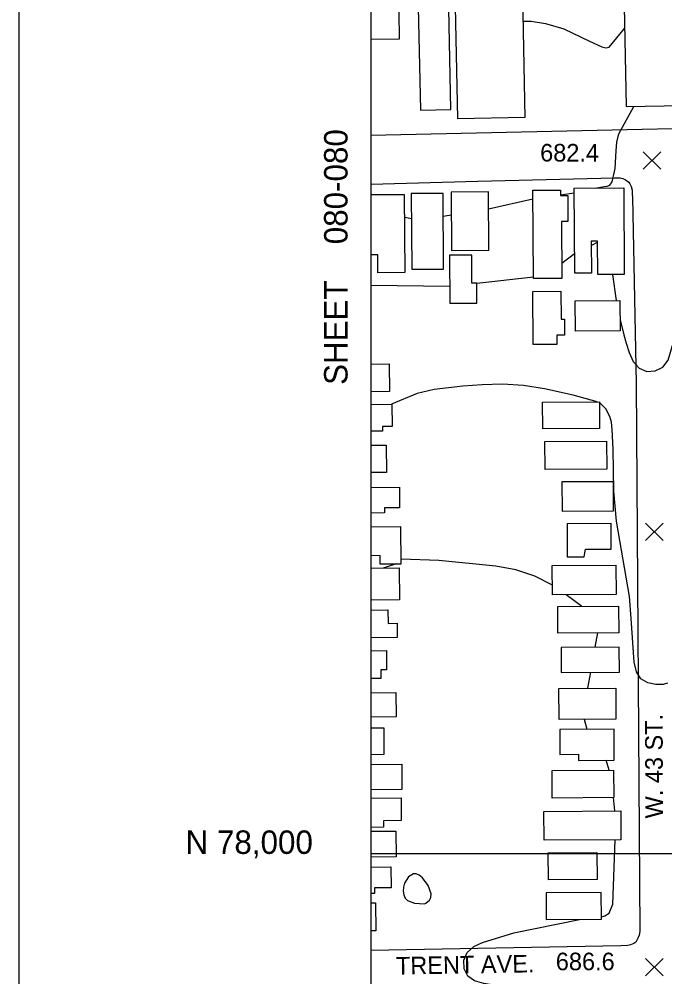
# Model space of a CAD drawing. Extents: x 79600 to 91800, y 75600 to 84400.
# Drawn here: x 79700 to 80251, y 77895 to 78712 of the extents above; entities that cross this region are included whole.
import ezdxf

# ---------------------------------------------------------------- set-up
doc = ezdxf.new("R2010")
doc.units = 0
for name, color, linetype in [('080-085$0$BLDG', 7, 'Continuous'), ('080-085$0$GRID', 7, 'Continuous'), ('080-085$0$INDEX', 7, 'Continuous'), ('080-085$0$INTER', 7, 'Continuous'), ('080-085$0$ROAD', 7, 'Continuous'), ('080-085$0$ROAD-NAME', 7, 'Continuous'), ('080-085$0$SPOTMARK', 7, 'Continuous'), ('080-085$0$SPOTS', 7, 'Continuous'), ('080-085$0$TI_BORDER', 7, 'Continuous'), ('080-085$0$TI_SHEET', 7, 'Continuous')]:
    doc.layers.add(name, color=color, linetype=linetype)

# ---------------------------------------------------------------- blocks, each defined once
blk = doc.blocks.new('080-085$0$SPOTS')
at = {"layer": '080-085$0$SPOTMARK'}
for p, q in [((-0.5, -0.5), (0.5, 0.5)), ((-0.5, 0.5), (0.5, -0.5))]:
    blk.add_line(p, q, dxfattribs=at)

msp = doc.modelspace()

# ---------------------------------------------------------------- linework, layer by layer
at = {"layer": '080-085$0$BLDG'}
for p, q in [((80000, 78417.71), (80015.46, 78417.88)), ((80013.21, 78325.43), (80000, 78325.29)), ((80024.44, 78216.61), (80000, 78216.34)), ((80000, 78137.49), (80021.3, 78137.62)), ((80011.07, 78084.65), (80000, 78084.53)), ((80021.35, 77997.47), (80000, 77997.23)), ((80004.01, 77934.44), (80000, 77934.4))]:
    msp.add_line(p, q, dxfattribs=at)
for points in [[(80127.41, 78819.88), (80131.29, 78628.11), (80073.9, 78626.95), (80070.02, 78818.71)], [(80040.04, 78735.01), (80042.08, 78634.41), (80068.15, 78634.94), (80066.11, 78735.53)], [(80215.83, 78722.96), (80217.56, 78637.44), (80282.25, 78638.75), (80280.52, 78724.27)], [(80061.91, 78498.81), (80061.52, 78563.33), (80034.32, 78563.17), (80034.71, 78498.65)], [(80100.37, 78514.82), (80100.08, 78564.56), (80068.32, 78564.37), (80068.62, 78514.63)], [(80138.5, 78490.64), (80138.05, 78566.05), (80161.55, 78566.19), (80161.57, 78561.48), (80167.74, 78561.52), (80167.88, 78539.47), (80162.57, 78539.44), (80162.86, 78490.78)], [(80193.29, 78494.16), (80193.11, 78522.73), (80187.74, 78522.69), (80187.9, 78495.46), (80173.69, 78495.38), (80173.26, 78567.82), (80215.55, 78568.07), (80215.99, 78494.29)], [(80090.25, 78469.82), (80090.15, 78486.86), (80086.05, 78486.84), (80085.91, 78510.67), (80067.07, 78510.55), (80067.32, 78469.68)], [(80162.07, 78456.06), (80165.04, 78456.08), (80165.12, 78442.55), (80158.38, 78442.51), (80158.43, 78434.52), (80138.37, 78434.4), (80138.09, 78479.71), (80161.93, 78479.85)], [(80174.21, 78471.69), (80212.23, 78471.92), (80212.38, 78446.13), (80174.36, 78445.9)], [(80146.31, 78385.24), (80194.72, 78385.53), (80194.86, 78362.95), (80146.45, 78362.66)], [(80148.26, 78351.85), (80200.93, 78352.16), (80201.07, 78328.11), (80148.41, 78327.79)], [(80163.06, 78317.5), (80206.38, 78317.76), (80206.53, 78292.32), (80163.21, 78292.06)], [(80181.78, 78253.41), (80182.89, 78259.8), (80204.85, 78259.93), (80204.72, 78281.68), (80167.15, 78281.46), (80167.32, 78253.33)], [(80154.57, 78246.07), (80208.78, 78246.39), (80208.93, 78221.29), (80154.72, 78220.97)], [(80159.25, 78211.08), (80211.16, 78211.4), (80211.3, 78188.67), (80159.39, 78188.35)], [(80162.25, 78154.74), (80211.85, 78155.04), (80211.72, 78176.39), (80162.12, 78176.1)], [(80160.18, 78141.12), (80208.73, 78141.41), (80208.89, 78114.84), (80160.34, 78114.55)], [(80161.01, 78084.86), (80177.02, 78084.95), (80177.05, 78079.77), (80207.44, 78079.95), (80207.28, 78106.32), (80160.88, 78106.05)], [(80154.41, 78071.03), (80206.8, 78071.34), (80206.94, 78047.98), (80154.55, 78047.67)], [(80147.37, 78036.31), (80212.94, 78036.71), (80213.09, 78012.01), (80147.52, 78011.61)], [(80151.15, 78000.88), (80192.65, 78001.13), (80192.79, 77978.13), (80151.28, 77977.88)], [(80149.34, 77966.75), (80149.47, 77944.01), (80196.46, 77944.29), (80196.32, 77967.03)]]:
    msp.add_lwpolyline(points, close=True, dxfattribs=at)
for points in [[(80023.57, 78741.88), (80024.1, 78694.93), (80000, 78694.66)], [(80000, 78562.33), (80028.33, 78562.5), (80028.73, 78495.82), (80005.97, 78495.69)], [(80005.97, 78495.69), (80005.88, 78510.92), (80000, 78510.89)], [(80015.46, 78417.88), (80015.71, 78394.37), (80000, 78394.2)], [(80000, 78383.31), (80017.7, 78383.5), (80017.91, 78364.61)], [(80017.91, 78364.61), (80009.71, 78364.52), (80009.75, 78360.63), (80000, 78360.52)], [(80000, 78348.58), (80012.96, 78348.72), (80013.21, 78325.43)], [(80000, 78312.55), (80024.21, 78312.82), (80024.4, 78295.26)], [(80024.4, 78295.26), (80011.47, 78295.12), (80011.51, 78290.88), (80000, 78290.75)], [(80000, 78278.92), (80025.1, 78279.2), (80025.45, 78247.2)], [(80025.45, 78247.2), (80007.83, 78247.01), (80007.75, 78254.43), (80000, 78254.34)], [(80000, 78243.77), (80024.14, 78244.03), (80024.44, 78216.61)], [(80000, 78207.94), (80014.45, 78208.09), (80014.58, 78196.6)], [(80014.58, 78196.6), (80022.31, 78196.68), (80022.45, 78184.66), (80000, 78184.41)], [(80000, 78173.33), (80013.15, 78173.48), (80013.33, 78157.02)], [(80013.33, 78157.02), (80008.35, 78156.97), (80008.43, 78149.65), (80000, 78149.55)], [(80021.3, 78137.62), (80021.43, 78116.9), (80000, 78116.77)], [(80000, 78107.48), (80010.82, 78107.6), (80011.07, 78084.65)], [(80000, 78076.39), (80026.22, 78076.54), (80026.35, 78054.92), (80000, 78054.77)], [(80000, 78047.59), (80025.62, 78047.87), (80025.83, 78028.42)], [(80025.83, 78028.42), (80010.52, 78028.26), (80010.58, 78022.69), (80000, 78022.57)], [(80000, 78019.27), (80021.11, 78019.51), (80021.35, 77997.47)], [(80000, 77988.73), (80017.04, 77988.91), (80017.23, 77971.15)], [(80017.23, 77971.15), (80002.97, 77970.99), (80003.02, 77966.17), (80000, 77966.13)], [(80000, 77958.21), (80003.75, 77958.25), (80004.01, 77934.44)]]:
    msp.add_lwpolyline(points, dxfattribs=at)
at = {"layer": '080-085$0$GRID'}
for p, q in [((80000, 80000), (80000, 76000)), ((85000, 78000), (80000, 78000))]:
    msp.add_line(p, q, dxfattribs=at)
at = {"layer": '080-085$0$INDEX'}
msp.add_lwpolyline([(80129.62, 78710.38), (80136.44, 78710.13), (80148.75, 78708.39), (80164.43, 78703.59), (80186.34, 78693.19), (80196.83, 78688.42), (80200.37, 78687.56), (80203.22, 78688.03), (80216.21, 78703.99)], dxfattribs=at)
msp.add_lwpolyline([(80046.64, 77957.98), (80049.8, 77960.63), (80050.99, 77962.92), (80051.22, 77965.92), (80048.84, 77973.05), (80043.78, 77979.67), (80041.04, 77981.92), (80038.55, 77983.05), (80036.28, 77983.1), (80031.97, 77980.43), (80028.56, 77974.96), (80027.72, 77971.59), (80027.56, 77968.16), (80028.06, 77964.99), (80029.23, 77962.38), (80031.12, 77960.36), (80037.13, 77958.04), (80045.72, 77957.45)], close=True, dxfattribs=at)
at = {"layer": '080-085$0$INTER'}
for p, q in [((80161.57, 78562.13), (80173.28, 78563.8)), ((80100.16, 78550.22), (80138.09, 78558.79)), ((80028.75, 78543.03), (80034.45, 78541.92)), ((80061.64, 78543.99), (80068.44, 78544.94)), ((80187.76, 78519.02), (80193.12, 78521.66)), ((80162.78, 78503.72), (80173.6, 78512.02)), ((80090.15, 78486.68), (80138.49, 78492.17)), ((80206.05, 78494.23), (80209.05, 78471.9)), ((80000, 78485.09), (80067.23, 78484.12)), ((80021.43, 78247.51), (80010.3, 78243.7)), ((80179.37, 78211.21), (80166.28, 78221.04)), ((80191.27, 78176.27), (80193.55, 78188.56)), ((80184.85, 78141.26), (80187.33, 78154.89)), ((80184.45, 78106.19), (80182.02, 78114.68)), ((80203.06, 78071.32), (80200.66, 78079.91)), ((80207.81, 78036.67), (80206.89, 78047.98))]:
    msp.add_line(p, q, dxfattribs=at)
for points in [[(80191.09, 78567.93), (80198.91, 78569.36), (80201.36, 78569.6), (80203.61, 78570.52), (80205.54, 78573.1), (80208.13, 78584.61), (80209.16, 78599.72), (80209.75, 78607.16), (80211.18, 78614.25), (80224.15, 78637.58)], [(80212.32, 78455.5), (80215.63, 78442.79), (80217.61, 78435.68), (80220.13, 78427.66), (80223.61, 78420.01), (80228.55, 78414.22), (80235.15, 78411.51), (80242.34, 78411.94), (80248.74, 78415.29), (80253.3, 78421.19), (80264.15, 78457.84)], [(80192.87, 78385.52), (80172.26, 78391.29), (80147.9, 78396.73), (80130.09, 78399.52), (80112.19, 78400.61), (80094.9, 78400.08), (80078.33, 78398.89), (80053.99, 78396.02), (80039.36, 78392.55), (80017.62, 78383.7)], [(80252.77, 78145.56), (80249.04, 78144.6), (80242.98, 78144.52), (80235.99, 78145.86), (80229.95, 78149.34), (80226.27, 78155.4), (80224.49, 78163.42), (80221.88, 78200.75), (80220.43, 78219.53), (80209.22, 78283.69), (80207.11, 78309.46), (80206.51, 78345.33), (80205.75, 78362.12), (80204.94, 78368.3), (80203.77, 78373.03), (80200.28, 78379.7), (80194.73, 78384.98)], [(80154.67, 78229.23), (80139.59, 78236.88), (80123.55, 78242.24), (80106.35, 78245.3), (80057.77, 78250.29), (80025.82, 78251.32)], [(80196.45, 77946.44), (80199.48, 77947.05), (80203.05, 77949.53), (80206.34, 77957.17), (80208.13, 78011.98)], [(80136.56, 77872.39), (80134.44, 77876.61), (80132.03, 77879.55), (80127.88, 77882.42), (80105.07, 77887.97), (80096.27, 77889.48), (80088.37, 77891.81), (80082.43, 77895.84), (80079.33, 77902.07), (80079.2, 77909.32), (80082.02, 77916.02), (80087.6, 77920.97), (80095.19, 77924.51), (80121.81, 77932.74), (80177.9, 77944.18)]]:
    msp.add_lwpolyline(points, dxfattribs=at)
at = {"layer": '080-085$0$ROAD'}
for points in [[(80327.14, 78907.75), (80749, 78916.94), (80754.87, 78916.01), (80757.53, 78914.77), (80759.5, 78913.25), (80760.9, 78911.59), (80761.9, 78909.93), (80763.18, 78906.45), (80763.49, 78902.26), (80766.72, 78645), (80766.35, 78639), (80765.4, 78636.34), (80764.3, 78634.38), (80762.64, 78632.27), (80761.26, 78631.14), (80758.9, 78629.87), (80756.39, 78629.29), (80752.07, 78628.97), (80269.8, 78618.59), (80000, 78612.64)], [(80000, 78571.16), (80091.02, 78573.73), (80207.64, 78576.64), (80210.43, 78576.66), (80212.52, 78576.54), (80214.76, 78576), (80217.14, 78574.9), (80219.81, 78572.97), (80220.8, 78571.45), (80221.79, 78569.36), (80222.79, 78566.02), (80222.82, 78562.81), (80222.84, 78560.16), (80225.96, 78401.26)], [(80225.96, 78401.26), (80229.11, 77933.87), (80228.58, 77930.8), (80227.48, 77928.14), (80225.7, 77924.63), (80224.17, 77923.5), (80221.39, 77922.37), (80218.88, 77921.79), (80213.03, 77921.46), (80000, 77917.58)]]:
    msp.add_lwpolyline(points, dxfattribs=at)
at = {"layer": '080-085$0$TI_BORDER'}
msp.add_lwpolyline([(79700, 80300), (86700, 80300), (86700, 75700), (79700, 75700)], close=True, dxfattribs=at)

# ---------------------------------------------------------------- block references
at = {"layer": '080-085$0$SPOTMARK', "xscale": 15, "yscale": 15}
for p in [(80239.58, 78591.42), (80241.68, 78274.68), (80241.68, 77903.39)]:
    msp.add_blockref('080-085$0$SPOTS', p, dxfattribs=at)

# ---------------------------------------------------------------- texts
at = {"layer": '080-085$0$GRID'}
msp.add_text('N 78,000', height=20, dxfattribs=at).set_placement((79841.9, 78000))
at = {"layer": '080-085$0$ROAD-NAME'}
for s, rotation, p in [('W. 43 ST.', 90.16187, (80248.93, 78030.28)), ('TRENT AVE. ', 0.96665, (80021.38, 77897.03))]:
    msp.add_text(s, height=15, rotation=rotation, dxfattribs=at).set_placement(p)
at = {"layer": '080-085$0$SPOTS'}
for s, p in [('682.4', (80144.23, 78590.56)), ('686.6', (80157.59, 77900.77))]:
    msp.add_text(s, height=15, dxfattribs=at).set_placement(p)
at = {"layer": '080-085$0$TI_SHEET'}
for s, p in [('080-080', (79980, 78520)), ('SHEET', (79980, 78400))]:
    msp.add_text(s, height=20, rotation=90, dxfattribs=at).set_placement(p)

doc.saveas('drawing.dxf')
